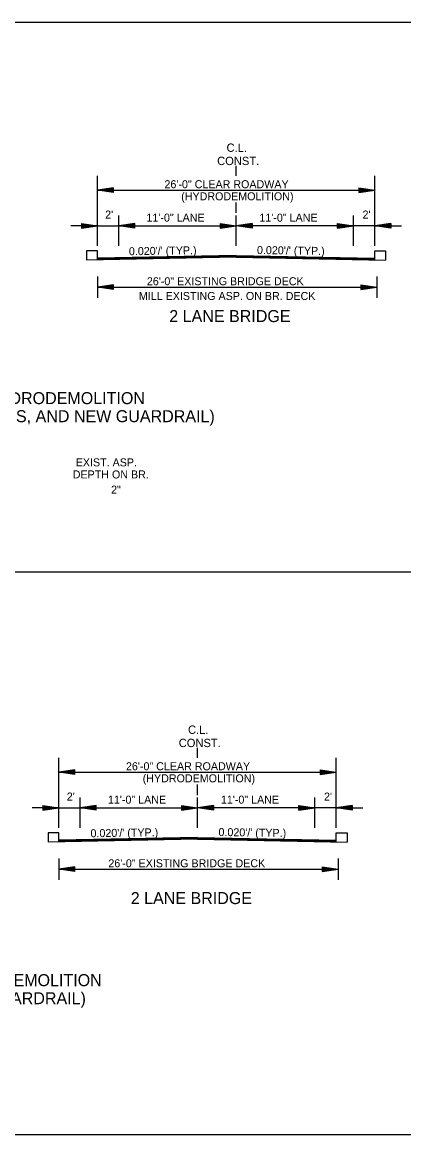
# Model space of a CAD drawing. Extents: x 544199 to 1930787, y -1968972 to 596640.
# Drawn here: x 544903 to 545260, y -1950946 to -1949903 of the extents above; entities that cross this region are included whole.
import ezdxf

# ---------------------------------------------------------------- set-up
doc = ezdxf.new("R2010")
doc.units = 0
for name, color, linetype in [('R_Border', 7, 'Continuous'), ('R_Draft', 7, 'Continuous'), ('R_No Plot', 7, 'Continuous')]:
    doc.layers.add(name, color=color, linetype=linetype)

msp = doc.modelspace()

# ---------------------------------------------------------------- linework, layer by layer
at = {"layer": 'R_Border'}
for p, q in [((544962.9, -1950117.4), (544962.8, -1950126.2)), ((544973, -1950117.4), (544962.9, -1950117.4)), ((544973, -1950125.9), (544973, -1950117.4)), ((545233, -1950125.9), (545233, -1950117.4)), ((545233, -1950117.4), (545243.2, -1950117.4)), ((545243.2, -1950117.4), (545243.2, -1950126.2)), ((544255.6, -1950418.2), (545283.5, -1950418.2)), ((544936.9, -1950662.7), (544926.8, -1950662.7)), ((544926.8, -1950662.7), (544926.8, -1950671.5)), ((544936.9, -1950671.2), (544936.9, -1950662.7)), ((545196.9, -1950671.2), (545196.9, -1950662.7)), ((545196.9, -1950662.7), (545207.1, -1950662.7)), ((545207.1, -1950662.7), (545207.1, -1950671.5))]:
    msp.add_line(p, q, dxfattribs=at)
at = {"layer": 'R_Draft'}
for p, q in [((545103, -1950047.2), (545103, -1950037.9)), ((544973, -1950113), (544973, -1950047.2)), ((545233, -1950113), (545233, -1950047.2)), ((544988, -1950058.4), (544973, -1950060.6)), ((544973, -1950060.6), (545233, -1950060.6)), ((544988, -1950062.9), (544973, -1950060.6)), ((544988, -1950058.7), (544975.5, -1950060.6)), ((544988, -1950062.5), (544975.5, -1950060.6)), ((544988, -1950059.1), (544978.1, -1950060.6)), ((544988, -1950062.1), (544978.1, -1950060.6)), ((544988, -1950059.5), (544980.6, -1950060.6)), ((544988, -1950061.7), (544980.6, -1950060.6)), ((544988, -1950059.9), (544983.1, -1950060.6)), ((544988, -1950061.3), (544983.1, -1950060.6)), ((544988, -1950060.3), (544985.7, -1950060.6)), ((544988, -1950061), (544985.7, -1950060.6)), ((544988, -1950062.9), (544988, -1950058.4)), ((545218, -1950058.4), (545233, -1950060.6)), ((545218, -1950058.4), (545218, -1950062.9)), ((545218, -1950058.7), (545230.5, -1950060.6)), ((545218, -1950059.1), (545227.9, -1950060.6)), ((545218, -1950059.5), (545225.4, -1950060.6)), ((545218, -1950059.9), (545222.9, -1950060.6)), ((545218, -1950060.3), (545220.4, -1950060.6)), ((545218, -1950062.9), (545233, -1950060.6)), ((545218, -1950061.3), (545222.9, -1950060.6)), ((545218, -1950062.1), (545227.9, -1950060.6)), ((545218, -1950062.5), (545230.5, -1950060.6)), ((545218, -1950061.7), (545225.4, -1950060.6)), ((545218, -1950061), (545220.4, -1950060.6)), ((545103, -1950082.1), (545103, -1950072.3)), ((544958, -1950091.9), (544973, -1950094.1)), ((544958, -1950091.9), (544958, -1950096.4)), ((544958, -1950092.3), (544970.5, -1950094.1)), ((544958, -1950092.7), (544967.9, -1950094.1)), ((544958, -1950093), (544965.4, -1950094.1)), ((544958, -1950093.4), (544962.9, -1950094.1)), ((544993, -1950113), (544993, -1950084.3)), ((545008, -1950091.9), (544993, -1950094.1)), ((545008, -1950092.3), (544995.5, -1950094.1)), ((545008, -1950092.7), (544998.1, -1950094.1)), ((545008, -1950093), (545000.6, -1950094.1)), ((545008, -1950093.4), (545003.1, -1950094.1)), ((545008, -1950096.4), (545008, -1950091.9)), ((545088, -1950091.9), (545103, -1950094.1)), ((545088, -1950091.9), (545088, -1950096.4)), ((545088, -1950092.3), (545100.5, -1950094.1)), ((545088, -1950092.7), (545097.9, -1950094.1)), ((545088, -1950093), (545095.4, -1950094.1)), ((545088, -1950093.4), (545092.9, -1950094.1)), ((545103, -1950112.8), (545103, -1950084.3)), ((545118, -1950091.9), (545103, -1950094.1)), ((545118, -1950092.3), (545105.5, -1950094.1)), ((545118, -1950092.7), (545108.1, -1950094.1)), ((545118, -1950093), (545110.6, -1950094.1)), ((545118, -1950093.4), (545113.1, -1950094.1)), ((545118, -1950091.9), (545118, -1950096.4)), ((545198, -1950091.9), (545213, -1950094.1)), ((545198, -1950096.4), (545198, -1950091.9)), ((545198, -1950092.3), (545210.5, -1950094.1)), ((545198, -1950092.7), (545207.9, -1950094.1)), ((545198, -1950093), (545205.4, -1950094.1)), ((545198, -1950093.4), (545202.9, -1950094.1)), ((545213, -1950113), (545213, -1950084.3)), ((545248, -1950091.9), (545233, -1950094.1)), ((545248, -1950092.3), (545235.5, -1950094.1)), ((545248, -1950092.7), (545238.1, -1950094.1)), ((545248, -1950093), (545240.6, -1950094.1)), ((545248, -1950093.4), (545243.1, -1950094.1)), ((545248, -1950091.9), (545248, -1950096.4)), ((544973, -1950094.1), (544948, -1950094.1)), ((544958, -1950093.8), (544960.4, -1950094.1)), ((544958, -1950096.4), (544973, -1950094.1)), ((544958, -1950094.9), (544962.9, -1950094.1)), ((544958, -1950095.6), (544967.9, -1950094.1)), ((544958, -1950096), (544970.5, -1950094.1)), ((544958, -1950095.3), (544965.4, -1950094.1)), ((544958, -1950094.5), (544960.4, -1950094.1)), ((544973, -1950094.1), (545103, -1950094.1)), ((545008, -1950096.4), (544993, -1950094.1)), ((545008, -1950096), (544995.5, -1950094.1)), ((545008, -1950095.6), (544998.1, -1950094.1)), ((545008, -1950095.3), (545000.6, -1950094.1)), ((545008, -1950094.9), (545003.1, -1950094.1)), ((545008, -1950093.8), (545005.7, -1950094.1)), ((545008, -1950094.5), (545005.7, -1950094.1)), ((545088, -1950093.8), (545090.4, -1950094.1)), ((545088, -1950096.4), (545103, -1950094.1)), ((545088, -1950094.9), (545092.9, -1950094.1)), ((545088, -1950095.6), (545097.9, -1950094.1)), ((545088, -1950096), (545100.5, -1950094.1)), ((545088, -1950095.3), (545095.4, -1950094.1)), ((545088, -1950094.5), (545090.4, -1950094.1)), ((545233, -1950094.1), (545103, -1950094.1)), ((545118, -1950096.4), (545103, -1950094.1)), ((545118, -1950096), (545105.5, -1950094.1)), ((545118, -1950095.6), (545108.1, -1950094.1)), ((545118, -1950095.3), (545110.6, -1950094.1)), ((545118, -1950094.9), (545113.1, -1950094.1)), ((545118, -1950093.8), (545115.7, -1950094.1)), ((545118, -1950094.5), (545115.7, -1950094.1)), ((545198, -1950093.8), (545200.4, -1950094.1)), ((545198, -1950096.4), (545213, -1950094.1)), ((545198, -1950094.9), (545202.9, -1950094.1)), ((545198, -1950095.6), (545207.9, -1950094.1)), ((545198, -1950096), (545210.5, -1950094.1)), ((545198, -1950095.3), (545205.4, -1950094.1)), ((545198, -1950094.5), (545200.4, -1950094.1)), ((545248, -1950096.4), (545233, -1950094.1)), ((545233, -1950094.1), (545258, -1950094.1)), ((545248, -1950096), (545235.5, -1950094.1)), ((545248, -1950095.6), (545238.1, -1950094.1)), ((545248, -1950095.3), (545240.6, -1950094.1)), ((545248, -1950094.9), (545243.1, -1950094.1)), ((545248, -1950093.8), (545245.7, -1950094.1)), ((545248, -1950094.5), (545245.7, -1950094.1)), ((545103.1, -1950123.4), (544962.8, -1950126.2)), ((545103, -1950121.8), (544973, -1950124.4)), ((545103, -1950122.1), (544973, -1950124.7)), ((545103, -1950122.4), (544973, -1950125)), ((545103, -1950122.7), (544973, -1950125.3)), ((545103, -1950123), (544973, -1950125.6)), ((545103.1, -1950123.3), (544973, -1950125.9)), ((545103, -1950121.8), (545233, -1950124.4)), ((545103, -1950122.1), (545233, -1950124.7)), ((545103, -1950122.4), (545233, -1950125)), ((545103, -1950122.7), (545233, -1950125.3)), ((545103, -1950123), (545233, -1950125.6)), ((545103, -1950123.3), (545233, -1950125.9)), ((545103, -1950123.4), (545243.2, -1950126.2)), ((544973, -1950141.6), (544973, -1950161.6)), ((545235, -1950141.6), (545235, -1950161.6)), ((544988, -1950149.4), (544973, -1950151.6)), ((544973, -1950151.6), (545233, -1950151.6)), ((544988, -1950153.9), (544973, -1950151.6)), ((544988, -1950149.7), (544975.5, -1950151.6)), ((544988, -1950153.5), (544975.5, -1950151.6)), ((544988, -1950150.1), (544978.1, -1950151.6)), ((544988, -1950153.1), (544978.1, -1950151.6)), ((544988, -1950150.5), (544980.6, -1950151.6)), ((544988, -1950152.7), (544980.6, -1950151.6)), ((544988, -1950150.9), (544983.1, -1950151.6)), ((544988, -1950152.3), (544983.1, -1950151.6)), ((544988, -1950151.3), (544985.7, -1950151.6)), ((544988, -1950152), (544985.7, -1950151.6)), ((544988, -1950153.9), (544988, -1950149.4)), ((545220, -1950149.4), (545235, -1950151.6)), ((545220, -1950149.4), (545220, -1950153.9)), ((545220, -1950149.7), (545232.5, -1950151.6)), ((545220, -1950150.1), (545229.9, -1950151.6)), ((545220, -1950150.5), (545227.4, -1950151.6)), ((545220, -1950150.9), (545224.9, -1950151.6)), ((545220, -1950151.3), (545222.4, -1950151.6)), ((545220, -1950153.9), (545235, -1950151.6)), ((545220, -1950152.3), (545224.9, -1950151.6)), ((545220, -1950153.1), (545229.9, -1950151.6)), ((545220, -1950153.5), (545232.5, -1950151.6)), ((545220, -1950152.7), (545227.4, -1950151.6)), ((545220, -1950152), (545222.4, -1950151.6)), ((545066.9, -1950592.5), (545066.9, -1950583.2)), ((544936.9, -1950658.3), (544936.9, -1950592.5)), ((545196.9, -1950658.3), (545196.9, -1950592.5)), ((544951.9, -1950603.7), (544936.9, -1950605.9)), ((544951.9, -1950604), (544939.4, -1950605.9)), ((544951.9, -1950608.2), (544951.9, -1950603.7)), ((545181.9, -1950603.7), (545196.9, -1950605.9)), ((545181.9, -1950603.7), (545181.9, -1950608.2)), ((545181.9, -1950604), (545194.4, -1950605.9)), ((544936.9, -1950605.9), (545196.9, -1950605.9)), ((544951.9, -1950608.2), (544936.9, -1950605.9)), ((544951.9, -1950607.8), (544939.4, -1950605.9)), ((544951.9, -1950604.4), (544942, -1950605.9)), ((544951.9, -1950607.4), (544942, -1950605.9)), ((544951.9, -1950604.8), (544944.5, -1950605.9)), ((544951.9, -1950607), (544944.5, -1950605.9)), ((544951.9, -1950605.2), (544947.1, -1950605.9)), ((544951.9, -1950606.6), (544947.1, -1950605.9)), ((544951.9, -1950605.6), (544949.6, -1950605.9)), ((544951.9, -1950606.3), (544949.6, -1950605.9)), ((545181.9, -1950604.4), (545191.8, -1950605.9)), ((545181.9, -1950604.8), (545189.4, -1950605.9)), ((545181.9, -1950605.2), (545186.8, -1950605.9)), ((545181.9, -1950605.6), (545184.3, -1950605.9)), ((545181.9, -1950608.2), (545196.9, -1950605.9)), ((545181.9, -1950606.6), (545186.8, -1950605.9)), ((545181.9, -1950607.4), (545191.8, -1950605.9)), ((545181.9, -1950607.8), (545194.4, -1950605.9)), ((545181.9, -1950607), (545189.4, -1950605.9)), ((545181.9, -1950606.3), (545184.3, -1950605.9)), ((545066.9, -1950627.4), (545066.9, -1950617.6)), ((544956.9, -1950658.3), (544956.9, -1950629.6)), ((545066.9, -1950658.1), (545066.9, -1950629.6)), ((545176.9, -1950658.3), (545176.9, -1950629.6)), ((544936.9, -1950639.4), (544911.9, -1950639.4)), ((544921.9, -1950637.2), (544936.9, -1950639.4)), ((544921.9, -1950637.2), (544921.9, -1950641.7)), ((544921.9, -1950637.6), (544934.4, -1950639.4)), ((544921.9, -1950638), (544931.8, -1950639.4)), ((544921.9, -1950638.3), (544929.4, -1950639.4)), ((544921.9, -1950638.7), (544926.8, -1950639.4)), ((544921.9, -1950639.1), (544924.3, -1950639.4)), ((544921.9, -1950641.7), (544936.9, -1950639.4)), ((544921.9, -1950640.2), (544926.8, -1950639.4)), ((544921.9, -1950640.9), (544931.8, -1950639.4)), ((544921.9, -1950641.3), (544934.4, -1950639.4)), ((544921.9, -1950640.6), (544929.4, -1950639.4)), ((544921.9, -1950639.8), (544924.3, -1950639.4)), ((544936.9, -1950639.4), (545066.9, -1950639.4)), ((544971.9, -1950637.2), (544956.9, -1950639.4)), ((544971.9, -1950641.7), (544956.9, -1950639.4)), ((544971.9, -1950637.6), (544959.4, -1950639.4)), ((544971.9, -1950641.3), (544959.4, -1950639.4)), ((544971.9, -1950638), (544962, -1950639.4)), ((544971.9, -1950640.9), (544962, -1950639.4)), ((544971.9, -1950638.3), (544964.5, -1950639.4)), ((544971.9, -1950640.6), (544964.5, -1950639.4)), ((544971.9, -1950638.7), (544967.1, -1950639.4)), ((544971.9, -1950640.2), (544967.1, -1950639.4)), ((544971.9, -1950639.1), (544969.6, -1950639.4)), ((544971.9, -1950639.8), (544969.6, -1950639.4)), ((544971.9, -1950641.7), (544971.9, -1950637.2)), ((545051.9, -1950637.2), (545066.9, -1950639.4)), ((545051.9, -1950637.2), (545051.9, -1950641.7)), ((545051.9, -1950637.6), (545064.4, -1950639.4)), ((545051.9, -1950638), (545061.8, -1950639.4)), ((545051.9, -1950638.3), (545059.4, -1950639.4)), ((545051.9, -1950638.7), (545056.8, -1950639.4)), ((545051.9, -1950639.1), (545054.3, -1950639.4)), ((545051.9, -1950641.7), (545066.9, -1950639.4)), ((545051.9, -1950640.2), (545056.8, -1950639.4)), ((545051.9, -1950640.9), (545061.8, -1950639.4)), ((545051.9, -1950641.3), (545064.4, -1950639.4)), ((545051.9, -1950640.6), (545059.4, -1950639.4)), ((545051.9, -1950639.8), (545054.3, -1950639.4)), ((545081.9, -1950637.2), (545066.9, -1950639.4)), ((545196.9, -1950639.4), (545066.9, -1950639.4)), ((545081.9, -1950641.7), (545066.9, -1950639.4)), ((545081.9, -1950637.6), (545069.4, -1950639.4)), ((545081.9, -1950641.3), (545069.4, -1950639.4)), ((545081.9, -1950638), (545072, -1950639.4)), ((545081.9, -1950640.9), (545072, -1950639.4)), ((545081.9, -1950638.3), (545074.5, -1950639.4)), ((545081.9, -1950640.6), (545074.5, -1950639.4)), ((545081.9, -1950638.7), (545077.1, -1950639.4)), ((545081.9, -1950640.2), (545077.1, -1950639.4)), ((545081.9, -1950639.1), (545079.6, -1950639.4)), ((545081.9, -1950639.8), (545079.6, -1950639.4)), ((545081.9, -1950637.2), (545081.9, -1950641.7)), ((545161.9, -1950637.2), (545176.9, -1950639.4)), ((545161.9, -1950641.7), (545161.9, -1950637.2)), ((545161.9, -1950637.6), (545174.4, -1950639.4)), ((545161.9, -1950638), (545171.8, -1950639.4)), ((545161.9, -1950638.3), (545169.4, -1950639.4)), ((545161.9, -1950638.7), (545166.8, -1950639.4)), ((545161.9, -1950639.1), (545164.3, -1950639.4)), ((545161.9, -1950641.7), (545176.9, -1950639.4)), ((545161.9, -1950640.2), (545166.8, -1950639.4)), ((545161.9, -1950640.9), (545171.8, -1950639.4)), ((545161.9, -1950641.3), (545174.4, -1950639.4)), ((545161.9, -1950640.6), (545169.4, -1950639.4)), ((545161.9, -1950639.8), (545164.3, -1950639.4)), ((545211.9, -1950637.2), (545196.9, -1950639.4)), ((545211.9, -1950641.7), (545196.9, -1950639.4)), ((545196.9, -1950639.4), (545221.9, -1950639.4)), ((545211.9, -1950637.6), (545199.4, -1950639.4)), ((545211.9, -1950641.3), (545199.4, -1950639.4)), ((545211.9, -1950638), (545202, -1950639.4)), ((545211.9, -1950640.9), (545202, -1950639.4)), ((545211.9, -1950638.3), (545204.5, -1950639.4)), ((545211.9, -1950640.6), (545204.5, -1950639.4)), ((545211.9, -1950638.7), (545207.1, -1950639.4)), ((545211.9, -1950640.2), (545207.1, -1950639.4)), ((545211.9, -1950639.1), (545209.6, -1950639.4)), ((545211.9, -1950639.8), (545209.6, -1950639.4)), ((545211.9, -1950637.2), (545211.9, -1950641.7)), ((545067, -1950668.7), (544926.8, -1950671.5)), ((545066.9, -1950667.1), (544936.9, -1950669.7)), ((545066.9, -1950667.4), (544936.9, -1950670)), ((545066.9, -1950667.7), (544936.9, -1950670.3)), ((545067, -1950668), (544936.9, -1950670.6)), ((545067, -1950668.3), (544936.9, -1950670.9)), ((545067, -1950668.6), (544936.9, -1950671.2)), ((545066.9, -1950667.1), (545196.9, -1950669.7)), ((545066.9, -1950667.4), (545196.9, -1950670)), ((545066.9, -1950667.7), (545196.9, -1950670.3)), ((545066.9, -1950668), (545196.9, -1950670.6)), ((545066.9, -1950668.3), (545196.9, -1950670.9)), ((545066.9, -1950668.6), (545196.9, -1950671.2)), ((545066.9, -1950668.7), (545207.1, -1950671.5)), ((544936.9, -1950686.9), (544936.9, -1950706.9)), ((545198.9, -1950686.9), (545198.9, -1950706.9)), ((544951.9, -1950694.7), (544936.9, -1950696.9)), ((544936.9, -1950696.9), (545196.9, -1950696.9)), ((544951.9, -1950699.2), (544936.9, -1950696.9)), ((544951.9, -1950695), (544939.4, -1950696.9)), ((544951.9, -1950698.8), (544939.4, -1950696.9)), ((544951.9, -1950695.4), (544942, -1950696.9)), ((544951.9, -1950698.4), (544942, -1950696.9)), ((544951.9, -1950695.8), (544944.5, -1950696.9)), ((544951.9, -1950698), (544944.5, -1950696.9)), ((544951.9, -1950696.2), (544947.1, -1950696.9)), ((544951.9, -1950697.6), (544947.1, -1950696.9)), ((544951.9, -1950696.6), (544949.6, -1950696.9)), ((544951.9, -1950697.3), (544949.6, -1950696.9)), ((544951.9, -1950699.2), (544951.9, -1950694.7)), ((545183.9, -1950694.7), (545198.9, -1950696.9)), ((545183.9, -1950694.7), (545183.9, -1950699.2)), ((545183.9, -1950695), (545196.4, -1950696.9)), ((545183.9, -1950695.4), (545193.8, -1950696.9)), ((545183.9, -1950695.8), (545191.4, -1950696.9)), ((545183.9, -1950696.2), (545188.8, -1950696.9)), ((545183.9, -1950696.6), (545186.3, -1950696.9)), ((545183.9, -1950699.2), (545198.9, -1950696.9)), ((545183.9, -1950697.6), (545188.8, -1950696.9)), ((545183.9, -1950698.4), (545193.8, -1950696.9)), ((545183.9, -1950698.8), (545196.4, -1950696.9)), ((545183.9, -1950698), (545191.4, -1950696.9)), ((545183.9, -1950697.3), (545186.3, -1950696.9))]:
    msp.add_line(p, q, dxfattribs=at)
at = {"layer": 'R_No Plot'}
for points in [[(544198.9, -1950431), (544198.9, -1949903.4), (545383, -1949903.4), (545383, -1949952.8), (545560.6, -1949952.8), (545560.6, -1949970.6), (545578.8, -1949970.6), (545578.8, -1949967.4), (545656.5, -1949967.4)], [(545794.3, -1950431), (545794.3, -1950945.7), (544198.9, -1950945.7), (544198.9, -1950431)]]:
    msp.add_lwpolyline(points, dxfattribs=at)

# ---------------------------------------------------------------- texts
at = {"layer": 'R_Draft'}
for s, height, p in [('C.L.', 7.8, (545094.1, -1950024.8)), ('CONST.', 7.8, (545085.3, -1950037.2)), ('26\'-0" CLEAR ROADWAY ', 7.5, (545035.9, -1950058.9)), ('(HYDRODEMOLITION)', 7.5, (545051.6, -1950070.2)), ("2'", 7.5, (544980.3, -1950087.3)), ('11\'-0" LANE', 7.5, (545019, -1950090.2)), ('11\'-0" LANE', 7.5, (545124.9, -1950090.2)), ("2'", 7.5, (545221.6, -1950087.3)), ('26\'-0" EXISTING BRIDGE DECK', 7.5, (545019.4, -1950149.8)), ('MILL EXISTING ASP. ON BR. DECK', 7.5, (545011.9, -1950163.6)), ('2 LANE BRIDGE', 11.25, (545040.4, -1950184.3)), ('26 FT. CLEAR ROADWAY BRIDGE - HYDRODEMOLITION', 11.25, (544614.7, -1950261.2)), ('(MILLING ON BR. DECK, ROADWAY TRANSITIONS, AND NEW GUARDRAIL)', 11.25, (544548.1, -1950278.1)), (' EXIST. ASP. ', 7.5, (544949.9, -1950319.5)), ('DEPTH ON BR. ', 7.5, (544949.9, -1950330.8)), ('2"', 7.5, (544985.8, -1950345.1)), ('C.L.', 7.8, (545058, -1950570.1)), ('CONST.', 7.8, (545049.3, -1950582.5)), ('26\'-0" CLEAR ROADWAY ', 7.5, (544999.8, -1950604.2)), ('(HYDRODEMOLITION)', 7.5, (545015.5, -1950615.5)), ("2'", 7.5, (544944.3, -1950632.6)), ("2'", 7.5, (545185.5, -1950632.6)), ('11\'-0" LANE', 7.5, (544982.9, -1950635.5)), ('11\'-0" LANE', 7.5, (545088.8, -1950635.5)), ('26\'-0" EXISTING BRIDGE DECK', 7.5, (544983.3, -1950695.1)), ('2 LANE BRIDGE', 11.25, (545004.3, -1950729.6)), ('26 FT. CLEAR ROADWAY BRIDGE - HYDRODEMOLITION', 11.25, (544574.2, -1950806.5)), ('(ROADWAY TRANSITIONS AND NEW GUARDRAIL)', 11.25, (544602, -1950823.4))]:
    msp.add_text(s, height=height, dxfattribs=at).set_placement(p)
for rotation, p in [(0.8719, (545002.6, -1950121.7)), (359.1281, (545122.6, -1950120.5)), (0.8719, (544966.6, -1950667)), (359.1281, (545086.5, -1950665.8))]:
    msp.add_text("0.020'/' (TYP.)", height=7.5, rotation=rotation, dxfattribs=at).set_placement(p)

doc.saveas('drawing.dxf')
